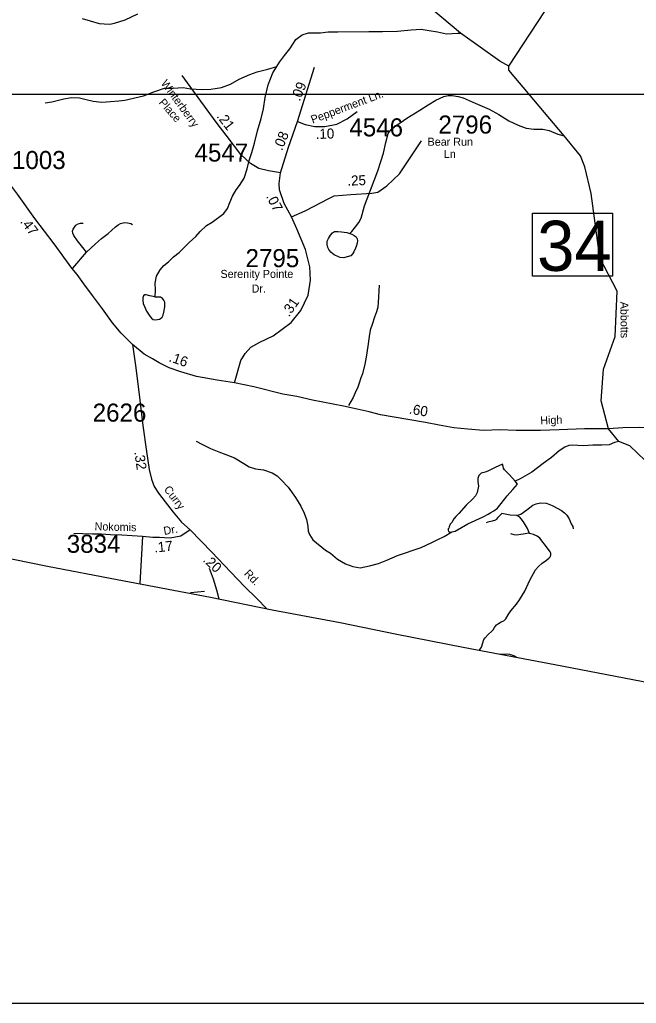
# Model space of a CAD drawing. Extents: x 1551653 to 1702041, y 811336 to 920032.
# Drawn here: x 1676021 to 1681063, y 823878 to 831918 of the extents above; entities that cross this region are included whole.
import ezdxf

# ---------------------------------------------------------------- set-up
doc = ezdxf.new("R2010")
doc.units = 0
for name, color, linetype in [('Old_Level_11', 7, 'Continuous'), ('Old_Level_17', 7, 'Continuous'), ('Old_Level_21', 7, 'Continuous'), ('Old_Level_31', 7, 'Continuous'), ('Old_Level_32', 7, 'Continuous'), ('Old_Level_35', 7, 'Continuous'), ('Old_Level_50', 7, 'Continuous'), ('Old_Level_52', 7, 'Continuous'), ('Old_Level_59', 7, 'Continuous'), ('Old_Level_62', 7, 'Continuous'), ('Old_Level_63', 7, 'Continuous'), ('Old_Level_8', 7, 'Continuous')]:
    doc.layers.add(name, color=color, linetype=linetype)

msp = doc.modelspace()

# ---------------------------------------------------------------- linework, layer by layer
at = {"layer": 'Old_Level_31'}
msp.add_line((1680836.221, 828573.87), (1680836.221, 828573.87), dxfattribs=at)
msp.add_lwpolyline([(1680213.734, 830335.94), (1680866.776, 830335.94), (1680866.776, 829822.462), (1680213.734, 829822.462), (1680213.734, 830335.94)], dxfattribs=at)
at = {"layer": 'Old_Level_32'}
msp.add_line((1678292.355, 831087.26), (1678431.871, 831530.12), dxfattribs=at)
for points in [[(1678152.839, 830666.061), (1678054.216, 830682.909), (1677977.242, 830702.164), (1677907.484, 830743.08), (1677828.104, 830815.285), (1677710.238, 830974.137), (1677635.668, 831070.411), (1677500.964, 831250.925), (1677349.421, 831462.727)], [(1676943.519, 829263.148), (1676851.069, 829355.655), (1676780.372, 829439.999), (1676698.798, 829554.273), (1676617.223, 829663.105), (1676546.526, 829758.334), (1676492.143, 829834.516), (1676448.637, 829886.211), (1676302.39, 830086.41), (1676145.957, 830293.346), (1676002.78, 830492.324), (1675889.565, 830644.343), (1675798.092, 830769.036), (1675671.237, 830942.177), (1675601.791, 831032.346), (1675503.033, 831157.086), (1675429.775, 831251.429)], [(1678292.355, 831087.26), (1678354.897, 831060.784), (1678434.276, 831043.936), (1678516.061, 831043.936), (1678614.685, 831065.598), (1678698.875, 831108.921), (1678780.66, 831166.685)], [(1678152.839, 830666.061), (1678217.787, 830875.457), (1678292.355, 831087.26)], [(1678244.058, 830306.099), (1678355.574, 830356.106), (1678547.538, 830457.43), (1678593.107, 830479.6), (1678728.039, 830488.359), (1678900.361, 830500.952), (1678948.57, 830508.863), (1679023.922, 830561.419), (1679125.758, 830657.719), (1679305.312, 830929.193)], [(1678244.058, 830306.099), (1678184.11, 830415.749), (1678145.623, 830526.464), (1678143.217, 830579.415), (1678152.839, 830666.061)], [(1677776.708, 828950.309), (1677828.104, 829132.898), (1677864.186, 829188.256), (1677909.889, 829241.207), (1677984.458, 829282.123), (1678092.703, 829332.667), (1678241.841, 829443.382), (1678318.815, 829542.063), (1678378.951, 829667.219), (1678399.779, 829787.792), (1678394.522, 829898.161), (1678358.544, 830038.795), (1678286.115, 830207.994), (1678244.058, 830306.099)], [(1676943.519, 829263.148), (1676968.047, 829091.443), (1676998.848, 828855.344), (1677027.746, 828601.043), (1677058.848, 828388.842), (1677078.346, 828242.645), (1677097.946, 828162.544), (1677121.745, 828102.445), (1677156.446, 828047.944), (1677210.947, 827976.045), (1677274.746, 827891.645), (1677344.346, 827811.445), (1677416.045, 827747.144)], [(1677776.708, 828950.309), (1677635.266, 828972.021), (1677467.288, 829002.929), (1677337.794, 829040.041), (1677242.625, 829072.691), (1677161.05, 829113.503), (1677106.668, 829146.153), (1677038.69, 829184.244), (1676943.519, 829263.148)], [(1680836.221, 828573.87), (1680640.238, 828573.442), (1680431.938, 828565.745), (1680279.74, 828560.745), (1680079.541, 828558.842), (1679947.641, 828565.545), (1679813.842, 828561.444), (1679685.742, 828571.844), (1679569.942, 828582.343), (1679451.94, 828604.944), (1679338.043, 828625.243), (1679193.874, 828649.879), (1678970.904, 828687.97), (1678878.454, 828712.457), (1678780.565, 828734.223), (1678669.081, 828758.71), (1678415.659, 828808.773), (1678287.859, 828838.702), (1678173.655, 828857.747), (1677935.506, 828917.638), (1677776.708, 828950.309)], [(1682343.83, 828516.451), (1682242.763, 828522.031), (1682048.993, 828531.098), (1682001.878, 828534.014), (1681888.599, 828544.136), (1681599.334, 828558.306), (1681407.166, 828572.477), (1681276.736, 828582.645), (1681092.737, 828584.344), (1680952.538, 828581.142), (1680836.221, 828573.87)], [(1677416.045, 827747.144), (1677337.847, 827697.171), (1677250.004, 827679.593), (1677204.363, 827683.804), (1677164.672, 827684.615), (1677109.119, 827685.789), (1677024.124, 827694.661), (1676856.979, 827704.447), (1676762.267, 827707.554), (1676686.186, 827711.438), (1676616.317, 827712.215), (1676535.579, 827715.322), (1676464.933, 827719.206)], [(1677416.045, 827747.144), (1677591.347, 827566.246), (1677743.509, 827404.946), (1677863.109, 827282.446), (1677958.997, 827186.967), (1678042.017, 827102.727)]]:
    msp.add_lwpolyline(points, dxfattribs=at)
at = {"layer": 'Old_Level_35'}
for p, q in [((1676455.889, 829886.468), (1676567.577, 830017.595)), ((1677024.124, 827694.661), (1677004.627, 827308.17)), ((1677532.64, 827245.215), (1677416.309, 827232.792))]:
    msp.add_line(p, q, dxfattribs=at)
for points in [[(1676531.679, 831927.657), (1676598.029, 831909.783), (1676672.034, 831886.801), (1676712.865, 831884.248), (1676758.799, 831881.695), (1676797.078, 831889.355), (1676883.843, 831917.443), (1676985.92, 831965.959)], [(1676567.577, 830017.595), (1676537.793, 830056.337), (1676494.608, 830111.469), (1676464.824, 830153.192), (1676454.4, 830174.053), (1676452.911, 830190.444), (1676457.378, 830206.834), (1676469.292, 830221.735), (1676481.205, 830238.126), (1676499.075, 830250.047), (1676518.434, 830256.006), (1676540.771, 830254.517)], [(1676567.577, 830017.595), (1676642.034, 830086.138), (1676689.688, 830129.351), (1676743.297, 830171.072), (1676804.353, 830226.205), (1676825.202, 830242.596), (1676846.05, 830253.027), (1676877.322, 830260.477), (1676901.149, 830257.497), (1676929.443, 830251.536), (1676944.334, 830244.086)], [(1678960.944, 829747.242), (1678952.243, 829605.343), (1678948.044, 829567.242), (1678937.942, 829529.441), (1678921.843, 829485.343), (1678901.643, 829427.541), (1678887.243, 829379.543), (1678877.141, 829327.541), (1678866.741, 829249.543), (1678854.343, 829159.543), (1678844.143, 829101.541), (1678823.844, 829023.641), (1678811.544, 828991.741), (1678797.443, 828947.742), (1678785.344, 828913.841), (1678763.044, 828867.844), (1678746.843, 828829.944), (1678710.642, 828764.042)], [(1680086.286, 827865.274), (1680117.911, 827875.439), (1680168.735, 827910.451), (1680217.865, 827950.546), (1680243.842, 827961.84), (1680278.855, 827968.617), (1680325.161, 827965.229), (1680354.526, 827956.193), (1680379.374, 827943.769), (1680450.528, 827906.498), (1680476.505, 827888.428), (1680493.446, 827869.227), (1680512.647, 827838.732), (1680530.718, 827796.943), (1680544.271, 827774.355), (1680545.401, 827756.284)], [(1679962.049, 827882.215), (1679931.555, 827848.332), (1679918.001, 827832.521), (1679910.095, 827826.873), (1679885.247, 827820.097), (1679847.976, 827809.932), (1679834.423, 827806.544)], [(1680086.286, 827865.274), (1680032.073, 827868.662), (1679990.285, 827875.439), (1679962.049, 827882.215)], [(1680189.716, 827719.378), (1680173.253, 827757.978), (1680140.499, 827812.191), (1680122.428, 827837.038), (1680108.875, 827850.591), (1680086.286, 827865.274)], [(1679781.076, 826763.192), (1679795.457, 826788.36), (1679806.752, 826824.502), (1679816.916, 826850.479), (1679827.081, 826866.291), (1679851.93, 826893.398), (1679880.165, 826919.374), (1679891.459, 826931.798), (1679903.883, 826948.739), (1679919.695, 826971.328), (1679936.637, 826982.622), (1679958.096, 826995.046), (1679979.555, 827004.082), (1679994.802, 827019.329), (1680015.132, 827053.212), (1680036.591, 827084.836), (1680082.898, 827141.308), (1680108.31, 827175.756), (1680150.099, 827246.91), (1680193.018, 827336.135), (1680238.759, 827420.277), (1680263.607, 827447.384), (1680294.102, 827474.491), (1680329.114, 827500.467), (1680348.879, 827517.973), (1680360.174, 827531.527), (1680364.692, 827545.08), (1680363.562, 827556.374), (1680359.044, 827568.798), (1680337.585, 827597.034), (1680274.337, 827679.482), (1680251.748, 827695.295), (1680221.254, 827708.848), (1680189.716, 827719.378)], [(1680189.716, 827719.378), (1680183.982, 827720.142), (1680154.617, 827714.495), (1680101.534, 827706.589), (1680084.592, 827705.46), (1680064.263, 827707.718), (1680037.156, 827715.624)], [(1679943.335, 826732.768), (1679999.884, 826734.148), (1680025.862, 826730.759), (1680049.58, 826723.983), (1680065.392, 826717.206), (1680082.131, 826706.744)]]:
    msp.add_lwpolyline(points, dxfattribs=at)
at = {"layer": 'Old_Level_50'}
msp.add_line((1680830.148, 828576.826), (1680830.148, 828576.826), dxfattribs=at)
at = {"layer": 'Old_Level_52'}
msp.add_lwpolyline([(1667396.621, 829170.643), (1672500.054, 828181.845), (1674580.352, 827774.746), (1675550.75, 827591.846), (1676249.348, 827450.045), (1676818.546, 827341.846), (1677581.245, 827197.345), (1678086.244, 827093.645), (1678641.345, 826989.347), (1679104.441, 826894.347), (1679647.442, 826788.248), (1680396.239, 826647.849), (1681318.639, 826469.647), (1681839.636, 826365.848), (1682299.037, 826280.75), (1683636.535, 826017.748), (1684608.833, 825826.948), (1685936.53, 825572.149), (1687356.127, 825292.251), (1688148.724, 825139.551), (1688899.421, 824995.05), (1689727.92, 824834.05), (1691456.683, 824436.459)], dxfattribs=at)
at = {"layer": 'Old_Level_59'}
for points in [[(1680020.632, 831538.384), (1680316.624, 831991.909), (1680496.66, 832414.982), (1680589.924, 833164.355), (1680589.505, 833513.97), (1680472.527, 834150.027), (1680305.757, 834869.199), (1680006.734, 835559.395), (1679889.337, 835843.347), (1679876.293, 836026.12), (1679879.554, 836150.146), (1679902.381, 836225.214), (1679908.791, 836544.177), (1679896.54, 836660.651), (1679889.568, 836769.073), (1679902.269, 836870.559), (1679912.672, 837058.438), (1680194.618, 837653.447), (1680227.632, 837662.572)], [(1680020.632, 831538.384), (1679945.685, 831579.241), (1679625.496, 831808.13), (1679065.839, 832279.207), (1678834.689, 832483.345), (1678755.665, 832568.515), (1678562.609, 833202.689), (1678383.413, 833916.268), (1678263.643, 834081.953), (1678131.589, 834183.043), (1677975.647, 834409.473), (1677927.665, 834627.084), (1677938.635, 834843.516), (1677972.571, 834960.96), (1677976.467, 835132.384), (1677912.594, 835526.801), (1677897.586, 835715.733), (1677778.382, 835740.971), (1677654.594, 835724.911), (1677537.683, 835724.911), (1677443.64, 836084.543), (1677307.587, 836678.117), (1677269.653, 836994)], [(1681276.852, 827047.311), (1681350.276, 827319.495), (1681469.735, 827527.207), (1681496.699, 827687.558), (1681448.717, 827905.169), (1681325.686, 828104.634), (1681197.459, 828254.91), (1681009.464, 828433.727), (1680918.452, 828471.523), (1680836.221, 828573.87), (1680774.711, 828801.811), (1680794.703, 829060.74), (1680888.72, 829328.025), (1680905.042, 829698.006), (1680763.633, 829972.912), (1680692.69, 830497.284), (1680641.368, 830716.398), (1680606.015, 830806.219), (1680472.566, 830969.519), (1680020.632, 831505.576), (1680020.632, 831538.384)]]:
    msp.add_lwpolyline(points, dxfattribs=at)
at = {"layer": 'Old_Level_62'}
for points in [[(1678123.797, 831535.873), (1678146.353, 831571.5), (1678187.158, 831626.506), (1678229.912, 831679.819), (1678279.022, 831755.124), (1678331.515, 831795.059), (1678381.65, 831809.617), (1678429.632, 831809.515), (1678481.716, 831810.898), (1678541.898, 831817.87), (1678621.869, 831820.382), (1678876.133, 831822.586), (1678988.297, 831821.151), (1679110.508, 831825.201), (1679220.518, 831836.069), (1679304.692, 831840.939), (1679368.566, 831829.815), (1679438.386, 831818.537), (1679510.257, 831803.927), (1679604.376, 831808.592), (1679618.319, 831808.335), (1679625.496, 831808.13)], [(1676228.603, 831238.752), (1676284.685, 831245.827), (1676381.367, 831272.586), (1676445.343, 831283.556), (1676509.422, 831280.634), (1676565.504, 831266.383), (1676621.073, 831251.311), (1676692.944, 831244.084), (1676763.072, 831249.261), (1676831.354, 831256.079), (1676881.387, 831261.616), (1677033.945, 831297.09), (1677116.581, 831329.898), (1677204.959, 831358.451), (1677277.035, 831359.425), (1677357.005, 831362.706), (1677416.983, 831354.145), (1677512.845, 831348.045), (1677583.075, 831349.121), (1677671.247, 831364.552), (1677745.579, 831390.952), (1677814.374, 831432.167), (1677902.854, 831470.614), (1677961.294, 831491.581), (1678049.363, 831512.753), (1678123.797, 831535.873)], [(1677352.699, 830042.427), (1677407.653, 830097.125), (1677462.197, 830146.85), (1677496.851, 830188.014), (1677547.703, 830235.432), (1677593.943, 830263.165), (1677688.984, 830335.088), (1677719.64, 830374.714), (1677740.247, 830422.645), (1677760.958, 830474.779), (1677789.767, 830528.349), (1677818.27, 830563.926), (1677857.127, 830622.981), (1677880.093, 830700.491), (1677897.01, 830768.311), (1677918.028, 830832.697), (1677940.891, 830907.746), (1677964.472, 831009.812), (1677995.845, 831109.313), (1678013.172, 831189.386), (1678028.243, 831280.941), (1678053.772, 831386.338), (1678091.091, 831483.995), (1678123.797, 831535.873)], [(1678719.679, 830170.533), (1678736.185, 830185.81), (1678766.738, 830224.615), (1678793.395, 830260.961), (1678811.645, 830296.743), (1678840.967, 830396.244), (1678919.912, 830603.039), (1678949.029, 830682.856), (1678974.148, 830757.853), (1678994.756, 830828.033), (1679014.236, 830915.436), (1679033.101, 830987.256), (1679059.04, 831021.192), (1679096.052, 831050.822), (1679186.685, 831113.824), (1679291.671, 831178.108), (1679360.159, 831222.706), (1679424.545, 831259.923), (1679489.239, 831291.501), (1679523.38, 831297.397), (1679557.009, 831298.32), (1679604.888, 831291.553), (1679646.924, 831279.25), (1679744.324, 831235.42), (1679859.563, 831187.95), (1679939.021, 831142.788), (1680020.119, 831091.935), (1680097.629, 831055.076), (1680161.4, 831031.598), (1680225.274, 831024.575), (1680297.144, 831023.908), (1680348.92, 831011.452), (1680420.381, 830982.078), (1680472.566, 830969.519)], [(1678719.679, 830170.533), (1678737.313, 830164.484), (1678756.793, 830155.052), (1678771.762, 830142.39), (1678780.477, 830127.472), (1678782.014, 830109.325), (1678780.272, 830091.332), (1678771.864, 830063.65), (1678765.61, 830049.809), (1678753.41, 830019.718), (1678745.003, 830005.927), (1678727.266, 829989.011), (1678698.558, 829978.963), (1678670.466, 829972.966), (1678640.631, 829975.221), (1678626.482, 829979.578), (1678592.854, 829995.829), (1678564.864, 830016.949), (1678549.383, 830038.582), (1678539.745, 830056.832), (1678533.901, 830080.771), (1678536.26, 830106.967), (1678544.667, 830130.599), (1678561.994, 830157.358), (1678579.218, 830176.685), (1678595.52, 830186.22), (1678621.254, 830185.656), (1678651.396, 830184.22), (1678673.85, 830181.349), (1678695.38, 830179.248), (1678719.679, 830170.533)], [(1677129.192, 829651.392), (1677130.115, 829708.859), (1677128.885, 829765.453), (1677139.65, 829821.073), (1677168.357, 829873.054), (1677198.91, 829908.477), (1677237.46, 829939.696), (1677277.855, 829979.117), (1677324.402, 830014.284), (1677352.699, 830042.427)], [(1677129.192, 829651.392), (1677125.399, 829651.547), (1677085.208, 829659.697), (1677055.476, 829668.514), (1677043.378, 829668.771), (1677034.356, 829659.902), (1677029.127, 829644.421), (1677028.614, 829623.915), (1677030.46, 829598.438), (1677040.097, 829574.447), (1677057.526, 829536.358), (1677085.003, 829495.604), (1677097.819, 829478.893), (1677112.685, 829467.102), (1677132.883, 829465.103), (1677148.467, 829467.205), (1677162.718, 829470.998), (1677173.586, 829476.535), (1677187.017, 829486.172), (1677194.501, 829504.012), (1677199.628, 829528.515), (1677207.83, 829571.832), (1677208.445, 829592.337), (1677208.752, 829607.973), (1677199.115, 829626.223), (1677189.272, 829638.731), (1677173.278, 829648.881), (1677152.876, 829650.982), (1677129.192, 829651.392)], [(1677465.067, 828473.573), (1677510.897, 828449.634), (1677580.409, 828412.109), (1677647.974, 828385.298), (1677705.696, 828364.435), (1677777.464, 828337.573), (1677854.871, 828290.001), (1677896.395, 828263.754), (1677950.221, 828247.042), (1678014.299, 828237.558), (1678084.017, 828214.797), (1678125.745, 828190.14), (1678159.169, 828157.435), (1678216.378, 828097.252), (1678275.433, 828012.309), (1678320.237, 827941.617), (1678347.407, 827885.279), (1678366.681, 827832.375), (1678376.011, 827778.857), (1678379.497, 827736.103), (1678389.237, 827710.472), (1678416.407, 827665.617), (1678521.393, 827582.212), (1678561.173, 827557.606), (1678620.433, 827508.803), (1678685.845, 827469.741), (1678743.772, 827447.237), (1678803.442, 827437.804), (1678879.927, 827452.671), (1678954.156, 827474.149), (1679022.541, 827500.653), (1679109.175, 827537.46), (1679302.232, 827603.281), (1679390.609, 827643.369), (1679435.003, 827667.053), (1679492.315, 827694.632), (1679555.368, 827732.72)], [(1680918.452, 828471.523), (1680883.593, 828461.475), (1680841.558, 828443.482), (1680781.375, 828440.611), (1680707.556, 828439.689), (1680631.584, 828434.613), (1680583.5, 828437.228), (1680541.566, 828439.74), (1680511.526, 828436.254), (1680477.18, 828422.977), (1680432.889, 828393.552), (1680368.297, 828340.699), (1680301.553, 828289.539), (1680208.664, 828220.847), (1680111.88, 828163.74), (1680071.895, 828144.875)], [(1680071.895, 828144.875), (1680026.373, 828196.6), (1679985.055, 828237.661), (1679977.263, 828251.809), (1679973.367, 828265.805), (1679967.626, 828284.003), (1679907.238, 828258.986), (1679875.045, 828240.737), (1679852.899, 828229.766), (1679833.624, 828222.744), (1679814.862, 828215.72), (1679794.664, 828210.389), (1679774.364, 828192.754), (1679768.11, 828168.251), (1679765.752, 828142.876), (1679771.391, 828104.172), (1679760.523, 828054.344), (1679748.322, 828026.662), (1679723.921, 827999.288), (1679671.12, 827949.512), (1679612.373, 827882.562), (1679587.767, 827856.777), (1679571.67, 827837.399), (1679553.113, 827807.411), (1679541.425, 827793.723), (1679532.813, 827773.423), (1679529.122, 827762.812), (1679525.533, 827755.481), (1679524.406, 827745.69), (1679526.559, 827735.796), (1679538.042, 827729.798), (1679555.368, 827732.72)], [(1679555.368, 827732.72), (1679580.282, 827737.129), (1679685.166, 827797.363), (1679809.736, 827853.906), (1679852.079, 827875.231), (1679874.327, 827888.714), (1679896.575, 827903.067), (1679928.768, 827924.546), (1680006.175, 828025.534), (1680052.62, 828078.745), (1680091.272, 828122.319), (1680071.895, 828144.875)], [(1677570.772, 827434.164), (1677601.632, 827347.325), (1677630.647, 827257.307), (1677649.553, 827183.319)]]:
    msp.add_lwpolyline(points, dxfattribs=at)
at = {"layer": 'Old_Level_63'}
for points in [[(1631612.821, 874749.337), (1694128.892, 874749.337), (1694128.892, 831307.151), (1631612.821, 831307.151), (1631612.821, 874749.337)], [(1694128.892, 831307.151), (1641328.558, 831307.151), (1641328.558, 823877.595), (1694128.892, 823877.595), (1694128.892, 831307.151)]]:
    msp.add_lwpolyline(points, dxfattribs=at)

# ---------------------------------------------------------------- texts
at = {"layer": 'Old_Level_11'}
for s, height, rotation, p in [('Winterberry', 65.61666, 306.1773333, (1677172.452, 831397.671)), ('Place', 65.6167, 311.5001944, (1677153.827, 831237.706)), ('Pepperment Ln.', 65.61666, 20.5669778, (1678416.244, 831068.126)), ('High', 65.6167, 1.8816, (1680278.555, 828609.883)), ('Curry', 65.6167, 307.0863056, (1677196.652, 828078.087)), ('Nokomis', 65.6167, 358.5959444, (1676633.107, 827744.535)), ('Dr.', 65.6167, 9.5740389, (1677202.479, 827706.095)), ('Rd.', 65.6167, 314.31365, (1677851.195, 827385.662))]:
    msp.add_text(s, height=height, rotation=rotation, dxfattribs=at).set_placement(p)
for s, height, p in [('Bear Run', 65.6167, (1679356.267, 830887.911)), ('Ln', 65.6167, (1679489.011, 830787.981)), ('Serenity Pointe ', 65.61666, (1677662.78, 829807.508)), ('Dr.', 65.6167, (1677917.368, 829687.593))]:
    msp.add_text(s, height=height, dxfattribs=at).set_placement(p)
at = {"layer": 'Old_Level_17'}
for s, rotation, p in [('.09', 67.7440722, (1678310.948, 831246.873)), ('.21', 307.8279944, (1677626.868, 831126.393)), ('.10', 2.0326722, (1678441.948, 830942.359)), ('.08', 67.7440722, (1678166.111, 830842.618)), ('.25', 2.0326722, (1678701.131, 830560.985)), ('.07', 297.6876639, (1678032.818, 830473.724)), ('.47', 307.3710833, (1676020.832, 830266.654)), ('.31', 54.9331611, (1678223.298, 829484.781)), ('.16', 341.0643361, (1677235.32, 829127.44)), ('.60', 350.3028778, (1679200.322, 828698.8)), ('.32', 278.3384694, (1676957.444, 828384.214)), ('.17', 6.1819944, (1677124.629, 827561.799)), ('.20', 316.9278944, (1677513.54, 827494.938))]:
    msp.add_text(s, height=82.0208, rotation=rotation, dxfattribs=at).set_placement(p)
at = {"layer": 'Old_Level_21'}
msp.add_text('Abbotts', height=65.6167, rotation=270.5723389, dxfattribs=at).set_placement((1680932.365, 829612.631))
at = {"layer": 'Old_Level_31'}
msp.add_text('34', height=410.1042, dxfattribs=at).set_placement((1680251.797, 829864.832))
at = {"layer": 'Old_Level_8'}
for s, p in [('4546', (1678716.135, 830964.355)), ('2796', (1679444.134, 830987.238)), ('4547', (1677450.715, 830758.414)), ('1003', (1675957.712, 830697.433)), ('2795', (1677867.449, 829895.365)), ('2626', (1676617.695, 828632.58)), ('3834', (1676405.738, 827560.288))]:
    msp.add_text(s, height=147.6375, dxfattribs=at).set_placement(p)

doc.saveas('drawing.dxf')
